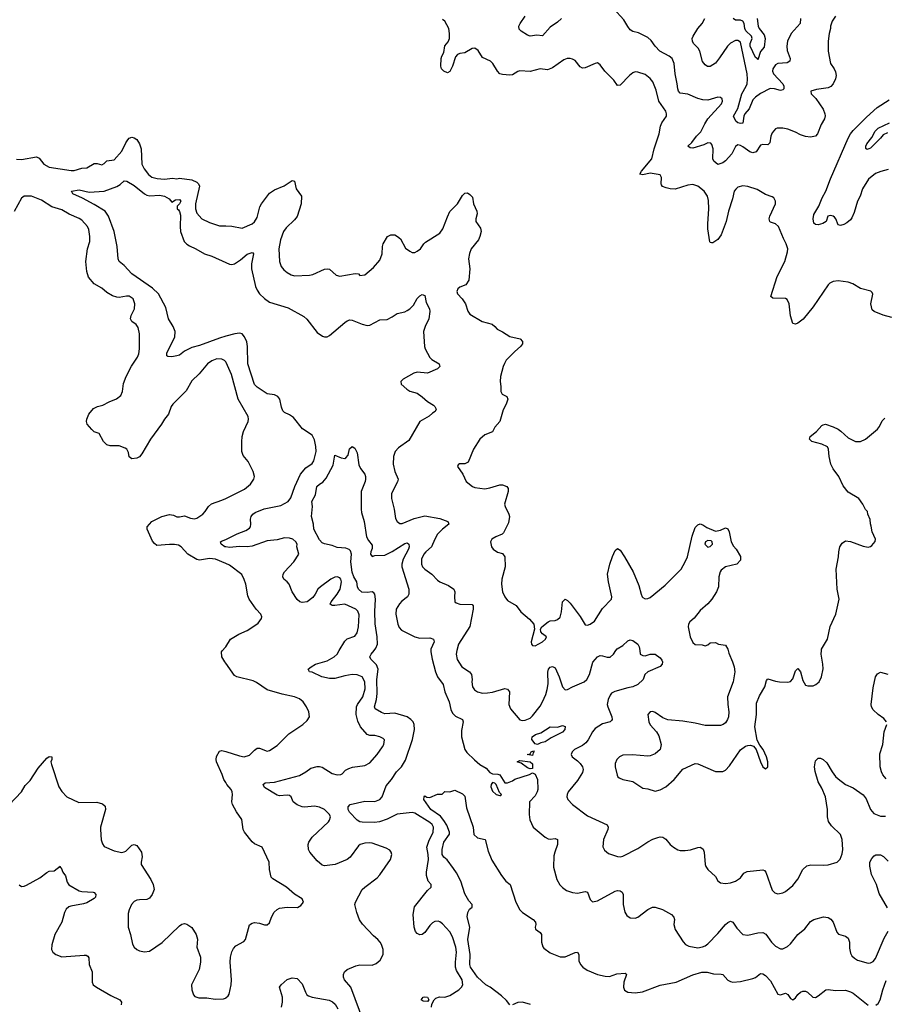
# Model space of a CAD drawing. Header units: inches. Extents: x 2134017 to 2292458, y 756222 to 916513.
# Tile 277 of 387: x 2208355 to 2215259, y 897173 to 905041. Entities that reach past the tile are written whole.
import ezdxf

# ---------------------------------------------------------------- set-up
doc = ezdxf.new("R2010")
doc.units = ezdxf.units.IN
doc.header["$MEASUREMENT"] = 0
for name, color, linetype in [('C2809', 7, 'Continuous'), ('C2819', 7, 'Continuous'), ('C2900', 7, 'Continuous'), ('C2910', 7, 'Continuous')]:
    doc.layers.add(name, color=color, linetype=linetype)

msp = doc.modelspace()

# ---------------------------------------------------------------- linework, layer by layer
at = {"layer": 'C2809', "color": 5}
for points, elevation in [([(2210000, 899899.2), (2209992.3, 899910), (2209969.5, 899950), (2209965.2, 899990), (2209974.6, 900000)], 380), ([(2210000, 898944.8), (2209983.6, 898970), (2209971.3, 899010), (2209926.6, 899110), (2209922.3, 899130), (2209926.1, 899153.9), (2209950, 899196), (2209970, 899202), (2210000, 899192.7)], 380), ([(2208270, 898766), (2208369.6, 898870), (2208398.8, 898921.2), (2208438.8, 898961.2), (2208501, 899059), (2208570, 899140.7), (2208590, 899154), (2208610.8, 899150.8), (2208610.8, 899130), (2208604, 899110), (2208607.7, 899090), (2208667.2, 898910), (2208690, 898873.4), (2208730, 898830.7), (2208826, 898786), (2208970, 898788.8), (2209014.6, 898774.6), (2209036.2, 898756.2), (2209040.4, 898730), (2209000.3, 898590), (2208998.7, 898570), (2209006.5, 898486.5), (2209015.3, 898455.3), (2209030, 898434), (2209110, 898399.3), (2209170, 898386.7), (2209189.6, 898390.4), (2209202, 898398), (2209250, 898444.7), (2209270, 898451.3), (2209290, 898442), (2209328.1, 898388.1), (2209332.7, 898352.7), (2209323.7, 898310), (2209324.2, 898290), (2209402.8, 898170), (2209421.3, 898130), (2209427.4, 898090), (2209412.4, 898050), (2209390, 898022), (2209370, 898009.6), (2209310, 898008), (2209290, 898004.7), (2209270, 897994.7), (2209247, 897970), (2209227.5, 897927.5), (2209220.9, 897899.1), (2209219.5, 897790), (2209240.5, 897730), (2209254.2, 897654.2), (2209267.7, 897630), (2209290, 897610.6), (2209310, 897600.5), (2209350, 897593.4), (2209390, 897599.1), (2209493.6, 897666.4), (2209630, 897799.1), (2209650, 897813.4), (2209670, 897818.8), (2209690, 897814.8), (2209730, 897786), (2209764.9, 897730), (2209773.8, 897693.8), (2209770.4, 897630), (2209798.9, 897550), (2209798.9, 897510), (2209788.9, 897450), (2209725.5, 897330), (2209728.3, 897288.3), (2209742.8, 897250), (2209754.4, 897234.4), (2209784, 897224), (2209850, 897224.4), (2209914.6, 897214.6), (2209982, 897218), (2209997.7, 897222.3), (2210000, 897224.2)], 380), ([(2208350, 898128.2), (2208370, 898114.9), (2208390, 898116.4), (2208410, 898124.4), (2208515.9, 898184.1), (2208570, 898226.4), (2208590, 898237.1), (2208630, 898240.7), (2208678, 898278), (2208674, 898270), (2208684.7, 898264.7), (2208699.5, 898230), (2208719.4, 898199.4), (2208733.4, 898150), (2208748.2, 898128.2), (2208830, 898079.1), (2208850, 898074.4), (2208942, 898070), (2208950, 898067.3), (2208963, 898050), (2208959.3, 898030), (2208950, 898018), (2208890, 897984), (2208864.9, 897975.1), (2208761.8, 897958.2), (2208747.1, 897952.9), (2208726, 897934), (2208712.5, 897907.5), (2208690.2, 897829.8), (2208634, 897730), (2208610, 897648), (2208607.3, 897610), (2208618.8, 897590), (2208642.8, 897570), (2208690, 897552.4), (2208870, 897567), (2208886.2, 897566.2), (2208898.7, 897558.7), (2208905.8, 897545.8), (2208910.4, 897490.4), (2208932, 897432), (2208932.7, 897350), (2208942.4, 897330), (2208968.2, 897310), (2209082.3, 897242.3), (2209153.4, 897210), (2209168.4, 897190), (2209163.8, 897170)], 360)]:
    msp.add_lwpolyline(points, dxfattribs=dict(at, elevation=elevation))
at = {"layer": 'C2819', "color": 5}
for points, elevation in [([(2211103.7, 897030), (2210998.4, 897310), (2210949.2, 897370), (2210939.3, 897390), (2210939.3, 897410), (2210947.2, 897432.8), (2210968.7, 897450), (2211040.2, 897479.8), (2211070, 897487.3), (2211170, 897484.9), (2211201.2, 897498.8), (2211234.5, 897525.5), (2211258, 897570), (2211256, 897610), (2211243.7, 897650), (2211232.3, 897670), (2211216, 897690), (2211179.4, 897719.4), (2211093.1, 897813.1), (2211068.5, 897848.5), (2211045.9, 897905.9), (2211031.5, 897970), (2211035.6, 897990), (2211089.8, 898090.2), (2211109.8, 898110.2), (2211210, 898184.4), (2211231.8, 898208.2), (2211317, 898330), (2211326.6, 898370), (2211320.9, 898390), (2211310, 898405.2), (2211281.6, 898421.6), (2211170, 898459.7), (2211150, 898463.1), (2211110, 898460.3), (2211074.9, 898450), (2211060.4, 898439.5), (2210994.9, 898350), (2210970, 898329.8), (2210874.8, 898290), (2210790, 898280.3), (2210770, 898286), (2210730, 898319.8), (2210672.8, 898390), (2210660.9, 898410), (2210657.3, 898450), (2210664.4, 898470), (2210689.9, 898510.1), (2210819.7, 898630), (2210830, 898644.4), (2210837.3, 898670), (2210828.3, 898690), (2210788.3, 898730), (2210750, 898749.8), (2210710, 898755.4), (2210630, 898748.9), (2210610, 898750.9), (2210570, 898766), (2210539.6, 898790), (2210522, 898830), (2210510, 898840.7), (2210490, 898844.2), (2210430, 898838), (2210410, 898843.5), (2210310, 898906.2), (2210298.9, 898930), (2210316.2, 898943.8), (2210390.5, 898949.5), (2210590, 899001.7), (2210639.6, 899030), (2210678.9, 899061.1), (2210730, 899074.6), (2210750, 899074.3), (2210770, 899067.8), (2210850, 899017.6), (2210890, 899008.2), (2210918, 899010), (2210930, 899016), (2210956.2, 899043.8), (2210983.3, 899056.7), (2211013.1, 899066.9), (2211110, 899082.4), (2211150, 899102.6), (2211209.7, 899170), (2211251.5, 899230), (2211262.4, 899250), (2211266.8, 899286.8), (2211258, 899298), (2211231, 899311), (2211190, 899321.1), (2211150, 899322.4), (2211130, 899329.6), (2211076.4, 899390), (2211055, 899435), (2211041.6, 899490), (2211043.8, 899550), (2211052.7, 899570), (2211094, 899630), (2211113.7, 899693.7), (2211110.6, 899750.6), (2211090, 899789.6), (2211050, 899806.2), (2211010, 899808.7), (2210950, 899798.7), (2210870, 899776.8), (2210830, 899776.8), (2210766.6, 899790), (2210690, 899826.3), (2210668.7, 899830), (2210659, 899850), (2210681.2, 899870), (2210718, 899890), (2210810, 899917.5), (2210866.6, 899950), (2210889.7, 899970), (2210906.8, 900000)], 360), ([(2211643.5, 897150), (2211646.2, 897173.8), (2211664.5, 897210), (2211677.4, 897222.6), (2211706.3, 897233.7), (2211750, 897231.1), (2211790, 897242.6), (2211861.7, 897290), (2211883.5, 897310), (2211892.4, 897330), (2211888.3, 897370), (2211844.2, 897444.2), (2211836.2, 897470), (2211834.2, 897510), (2211841.6, 897590), (2211838.7, 897630), (2211810, 897713.2), (2211790, 897752.7), (2211730, 897816), (2211710, 897832.7), (2211696.2, 897836.2), (2211670, 897834), (2211650, 897822.9), (2211630, 897803.7), (2211590, 897747), (2211570, 897732), (2211550, 897729.4), (2211530, 897739.3), (2211516.1, 897756.1), (2211503.9, 897790), (2211495.6, 897890), (2211507.4, 897952.6), (2211610, 898081.6), (2211641.2, 898110), (2211641.2, 898130), (2211617.3, 898157.2), (2211603, 898203), (2211602.6, 898230), (2211618.5, 898330), (2211616.7, 898370), (2211606.5, 898430), (2211622.2, 898477.8), (2211655.6, 898550), (2211659, 898590), (2211649.8, 898610), (2211630, 898627.1), (2211510, 898701.7), (2211490, 898705), (2211370, 898692.8), (2211290, 898653.6), (2211228.7, 898631.3), (2211187.3, 898627.3), (2211088.7, 898628.7), (2211070, 898631.5), (2211050, 898645.1), (2210987.3, 898707.3), (2210976.8, 898730), (2210979, 898750), (2210994.5, 898770), (2211110, 898797.3), (2211190, 898793.6), (2211230, 898809.1), (2211249.8, 898830), (2211280.6, 898919.4), (2211322.7, 898970), (2211363.5, 899030), (2211402.8, 899070), (2211436.5, 899123.6), (2211491.1, 899288.9), (2211507.8, 899370), (2211503.8, 899410), (2211495.6, 899430), (2211479.4, 899450), (2211450, 899469.1), (2211350, 899498.6), (2211270, 899495.1), (2211243.8, 899503.8), (2211194, 899534), (2211187.3, 899550), (2211203.4, 899610), (2211210, 899657.3), (2211206.6, 899770), (2211216.9, 899850), (2211204.8, 899884.8), (2211158.8, 899930), (2211151.9, 899950), (2211162, 899970), (2211184.8, 900000)], 340), ([(2211638.2, 900000), (2211638.2, 899990), (2211648.1, 899930), (2211674.7, 899830), (2211692.3, 899790), (2211735.2, 899730), (2211749.2, 899670), (2211783.5, 899590), (2211797.2, 899530), (2211810, 899498.4), (2211836, 899476), (2211891.7, 899450), (2211895.9, 899430), (2211881.6, 899361.6), (2211881.6, 899310), (2211910, 899208.5), (2211926.2, 899186.2), (2211987, 899127), (2212030.3, 899090), (2212079.3, 899059.3), (2212110, 899024.9), (2212130, 899014), (2212172.4, 899012.4), (2212190, 899006), (2212230, 898942), (2212250, 898942), (2212290, 898958), (2212310, 898971.3), (2212426, 899010), (2212450, 899022), (2212470, 899011.3), (2212490.2, 898970.2), (2212491.3, 898890), (2212486.7, 898870), (2212470, 898839.3), (2212426.8, 898790), (2212424, 898690), (2212427.9, 898647.9), (2212456.3, 898590), (2212550, 898507.7), (2212574.6, 898494.6), (2212590, 898492.7), (2212630, 898499.3), (2212650.4, 898490.4), (2212648.7, 898450), (2212627.4, 898390), (2212621.3, 898358.7), (2212616.5, 898270), (2212643.7, 898170), (2212669, 898129), (2212690, 898105.5), (2212722, 898082), (2212770, 898065.7), (2212810, 898061.7), (2212870, 898075.8), (2212890, 898070.5), (2212910.3, 898010.3), (2212930, 897993), (2212970, 897999.5), (2213110, 898076.1), (2213130, 898082), (2213150, 898080.3), (2213164.9, 898070), (2213172.9, 898050), (2213173.4, 897970), (2213187, 897910), (2213202.4, 897882.4), (2213230, 897864.2), (2213270, 897861.7), (2213290, 897868.8), (2213371.5, 897930), (2213409.3, 897950.7), (2213430, 897950.6), (2213487.1, 897930), (2213559.2, 897890), (2213579.7, 897870), (2213583.1, 897850), (2213578.4, 897810), (2213590.4, 897770), (2213652.1, 897672.1), (2213672.2, 897652.2), (2213697.6, 897637.6), (2213770, 897624.9), (2213808.8, 897631.2), (2213830, 897640.9), (2213850, 897655.3), (2213930, 897738.9), (2213990, 897811.3), (2214010, 897828.1), (2214030, 897836.9), (2214050, 897828.5), (2214080.5, 897780.5), (2214130, 897730.3), (2214170, 897725.8), (2214250, 897743.9), (2214290, 897747.4), (2214314.3, 897734.3), (2214357.4, 897670), (2214390, 897638.3), (2214430, 897617), (2214450, 897617), (2214485.2, 897634.8), (2214510, 897655.3), (2214570, 897730.6), (2214624.2, 897775.8), (2214670, 897834), (2214695.3, 897850), (2214772.5, 897872.5), (2214810, 897867.7), (2214833.4, 897853.4), (2214850.3, 897830.3), (2214880.7, 897750), (2214893.2, 897733.2), (2214950, 897717), (2214970, 897700.5), (2214981.1, 897670), (2214982.6, 897622.6), (2214990, 897582), (2215001.1, 897561.1), (2215020.9, 897540.9), (2215045.7, 897525.7), (2215130, 897500.7), (2215150, 897504), (2215170, 897514), (2215190, 897538.8), (2215259, 897701), (2215290, 897756.3)], 340), ([(2211846.7, 900000), (2211839, 899970), (2211848.5, 899928.5), (2211884.9, 899870), (2211947.3, 899830), (2211961.6, 899810), (2211968.7, 899770), (2211965.7, 899750), (2211970.4, 899710), (2211987.1, 899687.1), (2212010, 899670.4), (2212050, 899660.3), (2212090, 899661.1), (2212130, 899668.7), (2212230, 899697.3), (2212250, 899690.8), (2212264.9, 899670), (2212262, 899570), (2212274.9, 899534.9), (2212347.7, 899447.7), (2212370, 899440.4), (2212390, 899442.6), (2212430, 899460.3), (2212450, 899478.7), (2212510, 899554.9), (2212530, 899590.4), (2212556.4, 899650), (2212568.2, 899690), (2212574, 899734), (2212571.7, 899828.3), (2212577.4, 899850), (2212590, 899866.4), (2212610, 899872.7), (2212630, 899862.8), (2212662.2, 899790), (2212690, 899710.4), (2212710, 899687.4), (2212730, 899687.8), (2212769.1, 899710.9), (2212861.6, 899750), (2212885.1, 899770), (2212904.8, 899810), (2212932.8, 899907.2), (2212970, 899950.7), (2212990, 899960.7), (2213010, 899959.1), (2213046.4, 899946.4), (2213070, 899948.4), (2213096.2, 899970), (2213116.5, 900000)], 360), ([(2213305.9, 900000), (2213310.4, 899970), (2213330, 899960.2), (2213350, 899958.4), (2213390, 899971.5), (2213430, 899970.3), (2213470, 899942), (2213483.7, 899923.7), (2213488.1, 899910), (2213484.4, 899890), (2213470, 899872.6), (2213370.6, 899830), (2213347.7, 899810), (2213332.7, 899770), (2213292.2, 899730), (2213250.7, 899710), (2213210, 899703.2), (2213106.2, 899673.8), (2213081.6, 899658.4), (2213070, 899643.6), (2213055, 899610), (2213047.3, 899570), (2213051.3, 899550), (2213083.2, 899470), (2213084.9, 899450), (2213079.6, 899440.4), (2213068.9, 899431.1), (2213010, 899414.6), (2212950, 899377.8), (2212928.7, 899351.3), (2212894.5, 899285.5), (2212877.1, 899262.9), (2212850, 899241.8), (2212785.5, 899210), (2212766, 899190), (2212759.3, 899170), (2212765.5, 899150), (2212810, 899118.4), (2212830, 899097.1), (2212848.7, 899070), (2212854.6, 899050), (2212850, 899026.6), (2212810, 898960.9), (2212734.9, 898870), (2212726.4, 898850), (2212724.9, 898830), (2212732.2, 898810), (2212770.4, 898770), (2212890, 898678.3), (2213046.3, 898606.3), (2213054, 898590), (2213050.3, 898570.3), (2213016.5, 898490), (2213010.4, 898430.4), (2213023.9, 898403.9), (2213057.6, 898377.6), (2213130, 898354.4), (2213150, 898352.4), (2213170, 898357), (2213290, 898418), (2213370, 898472.8), (2213410, 898492), (2213450, 898506.7), (2213470, 898510.4), (2213490, 898508), (2213513.8, 898493.8), (2213550.4, 898450.4), (2213574.8, 898430), (2213610, 898408), (2213630, 898403), (2213670, 898402.4), (2213712.3, 898407.7), (2213770, 898426), (2213790, 898427.7), (2213801.6, 898421.6), (2213811.9, 898411.9), (2213821.6, 898390), (2213828.2, 898290), (2213834.6, 898274.6), (2213850.4, 898250.4), (2213910, 898194.8), (2213930, 898161), (2213950, 898144), (2213990, 898139.3), (2214030, 898144.4), (2214070, 898157.1), (2214110, 898183), (2214138.9, 898221.1), (2214164.5, 898235.5), (2214290, 898247.4), (2214302.5, 898242.5), (2214314.6, 898230), (2214364.5, 898084.5), (2214384.8, 898064.8), (2214410, 898056.4), (2214450, 898063.1), (2214470, 898073.7), (2214530, 898122.4), (2214570, 898174.4), (2214610, 898250.5), (2214640.8, 898279.2), (2214673.1, 898286.9), (2214770, 898283.8), (2214810, 898287.6), (2214883.7, 898310), (2214907.1, 898332.9), (2214923.1, 898376.9), (2214928.7, 898411.3), (2214924.2, 898490), (2214908.3, 898530), (2214838.7, 898598.7), (2214813, 898633), (2214805.5, 898670), (2214806.9, 898730), (2214789.9, 898830), (2214760, 898900), (2214730, 898951.6), (2214707.1, 899032.9), (2214702.5, 899070), (2214710, 899118), (2214730, 899140.7), (2214750, 899139.1), (2214770, 899130.5), (2214801.5, 899101.5), (2214843.2, 899030), (2214870, 898993.4), (2214890, 898974.6), (2214950, 898928.4), (2215010, 898903.1), (2215090, 898846), (2215115.6, 898815.6), (2215150.3, 898730), (2215177.1, 898697.1), (2215230, 898676.5), (2215270, 898675.3)], 360), ([(2214013.1, 900000), (2214018.9, 899978.9), (2214048.4, 899910), (2214060.4, 899870), (2214066, 899830), (2214052.7, 899750), (2214006.7, 899630), (2214008.5, 899570), (2214018.4, 899510), (2214016.4, 899470), (2214008.2, 899450), (2213990, 899422), (2213971.4, 899408.6), (2213950, 899402), (2213830, 899402), (2213750, 899420.5), (2213650, 899436.3), (2213530, 899445.6), (2213490, 899462), (2213430, 899503.7), (2213410, 899512), (2213390.7, 899509.3), (2213370.7, 899489.3), (2213377.6, 899430), (2213390, 899406), (2213440.5, 899350), (2213458.3, 899318.3), (2213477, 899250), (2213470.3, 899209.7), (2213430, 899174), (2213390, 899157.6), (2213370, 899155.6), (2213247.5, 899167.5), (2213170, 899163.6), (2213144, 899150), (2213123, 899130), (2213110, 899098), (2213110.4, 899070), (2213124.7, 899004.7), (2213130.5, 898990.5), (2213142, 898982), (2213170.4, 898970.4), (2213250, 898953), (2213330, 898900.5), (2213370, 898895.5), (2213430, 898877), (2213470, 898885.7), (2213513.6, 898910), (2213580.5, 898970), (2213650, 899053.4), (2213750, 899096.3), (2213770, 899095.5), (2213910, 899033), (2213970, 899033), (2213990, 899043), (2214022.5, 899077.5), (2214110, 899206.8), (2214150, 899234.8), (2214170, 899241), (2214190, 899244.7), (2214214.8, 899234.8), (2214236, 899210), (2214270, 899112), (2214290, 899072), (2214310, 899054), (2214328, 899072), (2214329, 899110), (2214319.5, 899150), (2214291.8, 899210), (2214264.1, 899244.1), (2214244.5, 899284.5), (2214226, 899390), (2214238, 899490), (2214240, 899580), (2214261.5, 899638.5), (2214305.3, 899710), (2214319.1, 899760.9), (2214330, 899773), (2214390, 899754.7), (2214422, 899750), (2214490, 899747.9), (2214510, 899753.1), (2214530, 899774.4), (2214550, 899838.4), (2214570, 899857.6), (2214590, 899830.4), (2214610, 899759.5), (2214630, 899723.7), (2214650, 899717.4), (2214690, 899718.7), (2214712.1, 899727.9), (2214738.4, 899750), (2214758.7, 899790), (2214770, 899854), (2214769.7, 899890), (2214755.4, 899970), (2214757.4, 900000)], 380), ([(2210000, 899192.7), (2210110, 899158.5), (2210148.2, 899151.8), (2210190, 899163.8), (2210230, 899204.9), (2210250, 899219.1), (2210270, 899220.5), (2210330, 899197.1), (2210350, 899200.5), (2210410, 899240.5), (2210504.9, 899335.1), (2210616, 899410), (2210650, 899440.7), (2210669.3, 899470), (2210662.7, 899510), (2210645.1, 899550), (2210618.4, 899590), (2210590, 899613.6), (2210550, 899629.6), (2210450, 899651.5), (2210330, 899685.6), (2210245.7, 899745.7), (2210218.8, 899758.8), (2210088.7, 899790), (2210070, 899801.2), (2210000, 899899.2)], 380), ([(2215276.9, 899430), (2215255.8, 899455.8), (2215209.6, 899490), (2215170, 899527.3), (2215156.9, 899550), (2215154.7, 899570), (2215170, 899702), (2215189.8, 899790.2), (2215205.8, 899814.2), (2215230, 899826), (2215288.4, 899811.6)], 360), ([(2215273.7, 898973.7), (2215247, 899007), (2215237.2, 899030), (2215227.6, 899070), (2215224.9, 899175.1), (2215246.4, 899250), (2215258, 899350), (2215278.9, 899410)], 360), ([(2210000, 897224.2), (2210019.7, 897240.3), (2210026.3, 897253.7), (2210042.7, 897330), (2210045.8, 897370), (2210035.3, 897510), (2210038.5, 897550), (2210048.6, 897591.4), (2210062.1, 897617.9), (2210080.8, 897639.2), (2210143.7, 897676.3), (2210157.4, 897690), (2210191.1, 897808.9), (2210210, 897822.4), (2210230, 897825.7), (2210270, 897821.1), (2210310, 897808.2), (2210332.1, 897807.9), (2210350, 897824.7), (2210365.1, 897870), (2210387.3, 897910), (2210410, 897930.5), (2210430, 897941.6), (2210490, 897950.5), (2210572.1, 897947.9), (2210598.6, 897961.4), (2210622, 897990), (2210610, 898015.3), (2210550, 898053.2), (2210484, 898110), (2210375.6, 898175.6), (2210363.7, 898190), (2210349.7, 898249.7), (2210347, 898310), (2210290, 898428.7), (2210230, 898456.2), (2210211, 898471), (2210150, 898548), (2210139.3, 898570), (2210129.7, 898650), (2210085.1, 898710), (2210052.7, 898770), (2210048.7, 898790), (2210055.1, 898850), (2210051.7, 898871.7), (2210043.7, 898890), (2210010, 898929.4), (2210000, 898944.8)], 380), ([(2212270, 897169.6), (2212242.7, 897202.7), (2212201.5, 897241.5), (2212110.8, 897310.8), (2212077, 897330), (2212010, 897389.7), (2211954.2, 897470), (2211948.2, 897490), (2211953.2, 897570), (2211932.9, 897690), (2211948.7, 897790), (2211928.3, 897871.7), (2211933.3, 897906.7), (2211946.6, 897933.4), (2211969, 897950), (2211968.7, 897970), (2211940.5, 898000.5), (2211910, 898057.2), (2211877, 898157), (2211842.8, 898222.8), (2211819.4, 898259.4), (2211767.1, 898327.1), (2211741.2, 898350), (2211729.7, 898369.7), (2211729.7, 898409.7), (2211741.6, 898470), (2211786.3, 898533.7), (2211787, 898550), (2211765.1, 898605.1), (2211742.9, 898642.9), (2211715.9, 898675.9), (2211638.7, 898730), (2211582.9, 898810), (2211584, 898830), (2211590, 898838), (2211607.1, 898827.1), (2211630, 898826), (2211690, 898851.3), (2211727.3, 898852.7), (2211750, 898874), (2211790, 898872), (2211830, 898884.7), (2211890, 898854), (2211910, 898836), (2211922.6, 898742.6), (2211974.8, 898590), (2211982, 898530), (2212010, 898504.7), (2212070.7, 898490), (2212095.6, 898395.6), (2212124.4, 898324.4), (2212202.5, 898202.5), (2212238, 898158), (2212270.4, 898130.4), (2212317.6, 897990), (2212349, 897929), (2212370, 897905.5), (2212454.8, 897850), (2212474, 897830), (2212476.3, 897810), (2212470.7, 897790), (2212474, 897774), (2212510, 897746.8), (2212520.5, 897730), (2212522.4, 897670), (2212533.1, 897633.1), (2212541.3, 897621.3), (2212590, 897585.7), (2212670, 897552.4), (2212710, 897552.7), (2212790, 897586), (2212810.4, 897590.4), (2212819.3, 897570), (2212819.9, 897519.9), (2212834.4, 897490), (2212852.4, 897470), (2212885.3, 897445.3), (2212970, 897410.3), (2213030, 897397), (2213063.9, 897396.1), (2213123, 897417), (2213190, 897421), (2213197.3, 897417.3), (2213201, 897410), (2213179.5, 897350), (2213175.3, 897310), (2213185.9, 897285.9), (2213210.3, 897270.3), (2213270, 897263.6), (2213327.7, 897272.3), (2213470, 897326.5), (2213597.2, 897350), (2213730.7, 897409.3), (2213802, 897430), (2213844.7, 897430), (2213895.8, 897415.8), (2213955.3, 897415.3), (2213970, 897410.5), (2214010, 897365.5), (2214030, 897354.4), (2214050.4, 897350.4), (2214110, 897355.3), (2214210, 897380.3), (2214231.8, 897388.2), (2214270, 897418.4), (2214290, 897417.6), (2214310, 897403.7), (2214350, 897360.4), (2214410, 897253.4), (2214430, 897248), (2214470, 897263), (2214490, 897250.7), (2214510, 897218.8), (2214528.5, 897208.5), (2214550, 897225.5), (2214568.5, 897251.5), (2214590, 897270.6), (2214610, 897279.3), (2214630, 897278), (2214647.3, 897270), (2214687.7, 897230), (2214708.8, 897228.8), (2214730, 897239.5), (2214791.2, 897288.8), (2214810, 897292.2), (2214870, 897282.5), (2214950, 897285.1), (2214990, 897273.6), (2215010, 897262.2), (2215130, 897165.6)], 320), ([(2215283.9, 897943.9), (2215217.3, 898057.3), (2215196.3, 898130), (2215157.5, 898210), (2215144.2, 898275.8), (2215144.7, 898310), (2215160.6, 898339.4), (2215179.1, 898360.9), (2215191.5, 898368.5), (2215230, 898368.5), (2215253.5, 898353.5), (2215290, 898317.1)], 340), ([(2210444.2, 897150), (2210453.3, 897190), (2210454, 897230), (2210429.2, 897310), (2210444, 897330), (2210490, 897370.4), (2210530, 897384), (2210570, 897378.8), (2210610, 897336), (2210635.8, 897270), (2210648.2, 897250), (2210660.2, 897240.2), (2210689, 897229), (2210826.5, 897206.5), (2210853.6, 897193.6), (2210874.9, 897174.9), (2210895.9, 897135.9)], 360), ([(2215192.5, 897167.5), (2215210, 897180.8), (2215226, 897210), (2215247.8, 897290), (2215275.4, 897364.6)], 320), ([(2212432.7, 897172.7), (2212371.1, 897188.9), (2212331.9, 897188.1), (2212290, 897168.3)], 320)]:
    msp.add_lwpolyline(points, dxfattribs=dict(at, elevation=elevation))
at = {"layer": 'C2819', "color": 5, "elevation": 340}
for points in [[(2212490, 899248), (2212470, 899255.3), (2212445.1, 899290), (2212446.3, 899310), (2212472.7, 899330), (2212516.5, 899343.5), (2212590, 899390.4), (2212650, 899388), (2212690, 899400.7), (2212710, 899392), (2212707.3, 899370), (2212690, 899346.9), (2212598.2, 899301.8), (2212550.5, 899270), (2212517.1, 899262.9)], [(2212450, 899162), (2212406, 899170), (2212430, 899174), (2212438, 899190), (2212458, 899198), (2212462, 899190), (2212456, 899184)], [(2212430, 899055.3), (2212410, 899062), (2212359, 899099), (2212328.7, 899110), (2212350, 899122), (2212430, 899111.3), (2212450, 899096), (2212450, 899058)], [(2212130, 898946), (2212120.4, 898930), (2212117.6, 898910), (2212130, 898876.3), (2212160.7, 898850), (2212190, 898842.8), (2212197.2, 898842.8), (2212202, 898850), (2212186, 898866), (2212159.3, 898930), (2212150, 898941.2)], [(2211610, 897196.2), (2211577.5, 897197.5), (2211559.7, 897210), (2211577.2, 897230), (2211590, 897234), (2211610, 897230.3), (2211622.4, 897210)]]:
    msp.add_lwpolyline(points, close=True, dxfattribs=at)
at = {"layer": 'C2900', "color": 5}
for points, elevation in [([(2208330, 903927.8), (2208370, 903923.6), (2208490, 903944.6), (2208510, 903934.4), (2208546.2, 903886.2), (2208590, 903861.8), (2208764.9, 903835.1), (2208790, 903835.3), (2208850, 903854.4), (2208890, 903858.4), (2208950, 903892.8), (2208972.3, 903892.3), (2209010, 903880.4), (2209030, 903893), (2209050, 903913.8), (2209110, 903920.3), (2209171.2, 903990), (2209201.7, 904058.3), (2209217.4, 904082.6), (2209230, 904095.3), (2209250, 904101.7), (2209270, 904097.4), (2209290, 904083.1), (2209312.2, 904050), (2209324.5, 904010), (2209330, 903887.7), (2209348, 903850), (2209383.6, 903803.6), (2209410, 903784), (2209451.1, 903771.1), (2209510, 903766), (2209574.4, 903774.4), (2209610, 903770.8), (2209630, 903774.8), (2209730, 903760.7), (2209770, 903741.7), (2209783.7, 903730), (2209790.3, 903710), (2209759, 903570), (2209759.7, 903530), (2209770, 903494.8), (2209810.3, 903450.3), (2209870, 903421.6), (2209950, 903394.4), (2210000, 903393.3)], 380), ([(2210000, 902511.7), (2209950, 902497.6), (2209790, 902437.1), (2209730, 902422.6), (2209670, 902392.4), (2209630, 902361.3), (2209610, 902354.3), (2209570, 902347.1), (2209537.2, 902350), (2209530, 902356), (2209530, 902378.4), (2209594.4, 902505.6), (2209596.3, 902550), (2209581.4, 902590), (2209543.7, 902650), (2209521.8, 902741.8), (2209462.8, 902850), (2209416, 902896.1), (2209249.7, 903010), (2209190, 903076.9), (2209149.6, 903110), (2209142, 903130), (2209133.7, 903230), (2209109.8, 903349.8), (2209063.8, 903470), (2209038, 903510), (2208950, 903564.1), (2208855, 903615), (2208778, 903650), (2208769.2, 903670), (2208830, 903682), (2208910, 903662), (2209029.3, 903670.7), (2209130, 903708.2), (2209156, 903723.9), (2209190, 903753.4), (2209210, 903751.3), (2209270, 903717.7), (2209350, 903650.9), (2209370, 903639.5), (2209394.9, 903634.9), (2209470, 903638.4), (2209511.6, 903631.6), (2209548.5, 903610), (2209570, 903582.8), (2209598, 903602), (2209630, 903604.7), (2209641, 903590), (2209631, 903570), (2209611.3, 903550), (2209611, 903530), (2209622, 903522), (2209630, 903508), (2209639.5, 903479.5), (2209635.5, 903390), (2209639.8, 903350), (2209669, 903270), (2209688.1, 903248.1), (2209710, 903233.8), (2209762.3, 903210), (2209830, 903170.1), (2209890, 903152.8), (2210000, 903101.8)], 360), ([(2210000, 902306.2), (2209990, 902316.9), (2209970, 902327.4), (2209930, 902330.8), (2209890, 902316.1), (2209854.3, 902290), (2209788.5, 902211.5), (2209730, 902154.7), (2209684.7, 902075.3), (2209578.4, 901970), (2209564.4, 901950), (2209541.6, 901890), (2209510.5, 901850), (2209488, 901810), (2209398.4, 901690), (2209330, 901573.2), (2209310, 901549.2), (2209290, 901537.2), (2209250, 901533.2), (2209230, 901548.7), (2209222.7, 901582.7), (2209209.2, 901609.2), (2209196.5, 901616.5), (2209150, 901637.2), (2209076.5, 901636.5), (2209050, 901644), (2209022.7, 901670), (2208990, 901735.3), (2208950, 901749.2), (2208930, 901766), (2208894, 901810), (2208887.6, 901830), (2208889.6, 901850), (2208907.3, 901890), (2208944.5, 901935.5), (2208975.3, 901950), (2209018, 901962), (2209070, 901988.9), (2209128.8, 902011.2), (2209162.9, 902037.1), (2209175.6, 902070), (2209184.7, 902135.3), (2209203.9, 902190), (2209246.1, 902273.9), (2209294.3, 902345.7), (2209305.4, 902370), (2209312.6, 902410), (2209312, 902490), (2209310.9, 902530.9), (2209301, 902581), (2209285.6, 902605.6), (2209249.2, 902630), (2209239.3, 902650), (2209243.7, 902676.3), (2209272, 902730), (2209274.5, 902770), (2209260.9, 902810), (2209230, 902831.1), (2209207.5, 902832.5), (2209150, 902820.5), (2209130, 902823), (2209095.8, 902835.8), (2209050, 902860.5), (2209010, 902896.9), (2208950, 902931.3), (2208903.4, 902983.4), (2208889.8, 903030), (2208884, 903110), (2208895.1, 903210), (2208914.8, 903270), (2208915.6, 903310), (2208905.9, 903365.9), (2208896, 903390), (2208850, 903439.7), (2208830, 903453.7), (2208750, 903487.1), (2208690, 903522.2), (2208610, 903545.7), (2208530, 903600.3), (2208450, 903630.6), (2208391, 903630), (2208370, 903616.4), (2208310, 903509.4)], 380), ([(2210000, 900696.1), (2209919.3, 900730), (2209870, 900736.4), (2209790, 900721.3), (2209770, 900728.3), (2209696.9, 900770), (2209645.4, 900830), (2209622.8, 900842.8), (2209591.2, 900848.8), (2209551.2, 900848.8), (2209450, 900839.5), (2209430, 900855.1), (2209415.1, 900875.1), (2209372.7, 900970), (2209373.2, 900990), (2209410, 901030.4), (2209490, 901072.4), (2209550, 901086), (2209582.4, 901082.4), (2209610, 901067.7), (2209630, 901067.3), (2209670, 901076.3), (2209717.5, 901057.5), (2209750, 901053.4), (2209770, 901057.3), (2209816, 901090), (2209835.1, 901110), (2209862, 901150), (2209887.3, 901172.7), (2209970, 901201.3), (2210000, 901216.1)], 380), ([(2210000, 900828.8), (2209994, 900830), (2209963.5, 900850), (2209958.4, 900870), (2209965.2, 900874.8), (2210000, 900888.6)], 360), ([(2209974.6, 900000), (2209996.6, 900023.4), (2210000, 900028.8)], 380)]:
    msp.add_lwpolyline(points, dxfattribs=dict(at, elevation=elevation))
at = {"layer": 'C2910', "color": 5}
for points, elevation in [([(2214868.4, 905070), (2214843, 905030), (2214830.7, 904990), (2214830.7, 904970), (2214819.1, 904930), (2214812.2, 904870), (2214810.3, 904790), (2214828.4, 904690), (2214859.3, 904650), (2214870, 904624.7), (2214874.6, 904594.6), (2214870.3, 904570), (2214850, 904527.8), (2214831.7, 904508.3), (2214810, 904496.4), (2214717.1, 904482.9), (2214672, 904470), (2214676, 904450), (2214712.3, 904412.3), (2214770, 904326), (2214784.9, 904290), (2214787.1, 904272.9), (2214782.8, 904250), (2214755.5, 904204.5), (2214726, 904130), (2214710.3, 904109.7), (2214670, 904103), (2214630, 904108.2), (2214590, 904120.4), (2214550, 904142.6), (2214490, 904166.9), (2214450, 904175.1), (2214405.1, 904174.9), (2214390, 904169.3), (2214363.8, 904136.2), (2214352.2, 904110), (2214344, 904056), (2214330, 904041.2), (2214290, 904043.6), (2214270, 904038.7), (2214235.1, 903984.9), (2214210, 903976.8), (2214185.4, 903985.4), (2214130, 904026.2), (2214110, 904036.9), (2214090, 904040.5), (2214070, 904027), (2214040.8, 903970), (2213990, 903912.8), (2213970, 903898.7), (2213930, 903885.1), (2213898, 903910), (2213890, 903928.7), (2213892.3, 904010), (2213882.7, 904042.7), (2213874.5, 904054.5), (2213850, 904057), (2213818.2, 904041.8), (2213730, 904013.6), (2213710, 904016.2), (2213689.6, 904030), (2213721.1, 904058.9), (2213758.4, 904110), (2213795.4, 904144.6), (2213825.3, 904210), (2213850, 904250.3), (2213959.7, 904370), (2213967.6, 904390), (2213963.7, 904410), (2213950, 904420.7), (2213930, 904422), (2213850, 904399.3), (2213810, 904400.7), (2213770, 904411.8), (2213690, 904447.2), (2213630, 904454.3), (2213616.4, 904470), (2213610, 904489.2), (2213606.5, 904530), (2213588.9, 904610), (2213581.2, 904690), (2213564.8, 904730), (2213540.5, 904750), (2213468, 904790), (2213429.7, 904830), (2213396.3, 904876.3), (2213370, 904899.5), (2213296.9, 904936.9), (2213250, 904947.3), (2213230, 904960.7), (2213210, 904986.6), (2213180.1, 905040.1), (2213098, 905130)], 360), ([(2215320.6, 902660.6), (2215250, 902679), (2215178, 902710), (2215163, 902723), (2215153.1, 902770), (2215167.8, 902847.8), (2215161.3, 902861.3), (2215150.9, 902870.9), (2215070, 902894.3), (2215007, 902930), (2214970, 902943.9), (2214890, 902955.6), (2214851.4, 902948.6), (2214824, 902936), (2214810, 902922.7), (2214690, 902747.3), (2214611.9, 902648.1), (2214570, 902617.2), (2214550, 902609.2), (2214530, 902614), (2214510, 902674), (2214498.4, 902770), (2214484.7, 902804.7), (2214470, 902814.5), (2214370, 902815.6), (2214352, 902830), (2214404.4, 902990), (2214464.5, 903110), (2214486.5, 903186.5), (2214488.4, 903210), (2214476.9, 903250), (2214453.7, 903293.7), (2214414.7, 903390), (2214390.7, 903410.7), (2214350, 903424.2), (2214344.2, 903430), (2214340.4, 903450), (2214343.9, 903470), (2214389.6, 903570), (2214389.5, 903590), (2214376.9, 903616.9), (2214365.1, 903625.1), (2214310, 903643.6), (2214244.1, 903684.1), (2214170, 903709.7), (2214130, 903714.7), (2214090, 903702.4), (2214072.5, 903687.5), (2214061.1, 903670), (2214047.5, 903610), (2214015, 903510), (2213997.3, 903430), (2213956.7, 903323.3), (2213930, 903283.8), (2213890, 903258), (2213878.6, 903258.6), (2213870, 903261.2), (2213867.3, 903267.3), (2213851.1, 903371.1), (2213849.9, 903410), (2213858.6, 903530), (2213855.8, 903595.9), (2213848.7, 903630), (2213822, 903670), (2213770, 903711.8), (2213730, 903724.5), (2213690, 903718.2), (2213590, 903688.2), (2213550, 903689.8), (2213518, 903698), (2213488.6, 903708.6), (2213481, 903721), (2213477, 903730), (2213479.3, 903779.3), (2213470, 903801.2), (2213390, 903816.2), (2213330, 903800.8), (2213307.5, 903807.5), (2213319.4, 903830), (2213401.7, 903930), (2213420.2, 904010), (2213462.3, 904130), (2213472.2, 904190), (2213483.9, 904216.1), (2213519.1, 904270), (2213521.3, 904290), (2213514.3, 904310), (2213458.2, 904390), (2213438.3, 904478.3), (2213410, 904543.6), (2213390, 904571.1), (2213350, 904602.2), (2213290, 904623.1), (2213270, 904624), (2213250, 904617.4), (2213223.4, 904596.6), (2213150, 904518.4), (2213130, 904516.2), (2213098.6, 904558.6), (2213028.8, 904628.8), (2212990, 904680.9), (2212970, 904696), (2212950, 904692.3), (2212870, 904656.3), (2212850, 904653.3), (2212830, 904663.6), (2212790, 904714.7), (2212770, 904727.2), (2212750, 904731.8), (2212726, 904730), (2212699.1, 904720.9), (2212610, 904656), (2212570, 904640.5), (2212510, 904648.7), (2212430, 904626.8), (2212350, 904632.6), (2212333.1, 904626.9), (2212290, 904599.7), (2212270, 904597.2), (2212210, 904603.1), (2212190, 904609.7), (2212169.8, 904629.8), (2212133.3, 904690), (2212114.5, 904710), (2212050, 904739.5), (2212015.7, 904795.7), (2211990, 904813.7), (2211968.5, 904811.5), (2211910, 904776.4), (2211868.5, 904771.5), (2211850, 904762.7), (2211836.1, 904743.9), (2211810.4, 904669.6), (2211790, 904628), (2211770, 904618), (2211742, 904630), (2211724, 904650), (2211717.2, 904670), (2211721.2, 904730), (2211726, 904750), (2211742, 904778), (2211750, 904832), (2211775.1, 904864.9), (2211786, 904890), (2211787.9, 904932.1), (2211781.5, 904970), (2211750.6, 905030.6), (2211730, 905042.7)], 380), ([(2212682.6, 905050), (2212650, 905020.5), (2212590, 904980.4), (2212530, 904911.1), (2212483.6, 904916.4), (2212430, 904909.6), (2212410, 904917.6), (2212359.3, 904950), (2212344.4, 904964.4), (2212340.5, 904990), (2212351.1, 905010), (2212390.8, 905070)], 360), ([(2214590.3, 905049.7), (2214586.4, 905010), (2214516, 904930), (2214487.4, 904870), (2214481.7, 904830), (2214483.8, 904796.2), (2214507.7, 904730), (2214505.3, 904710), (2214483.5, 904696.5), (2214408.3, 904691.8), (2214390, 904679.7), (2214369.2, 904650), (2214367.2, 904630), (2214374.9, 904610), (2214448.2, 904530), (2214457.7, 904510), (2214457.7, 904490), (2214450, 904481), (2214430, 904476.5), (2214382.7, 904490), (2214349.1, 904490.9), (2214270, 904450.6), (2214230, 904421.8), (2214210, 904401.2), (2214178.9, 904330), (2214145.3, 904290), (2214137.6, 904270), (2214130, 904215.6), (2214110, 904212.3), (2214090, 904218.3), (2214072.7, 904230), (2214054.6, 904270), (2214089.5, 904330.5), (2214120.7, 904450), (2214156.9, 904510), (2214163.6, 904530), (2214166.9, 904566.8), (2214163.2, 904610), (2214110, 904862.4), (2214090, 904875.3), (2214070, 904874.2), (2214030, 904853.3), (2214006, 904830), (2213944.4, 904735.6), (2213910, 904694.3), (2213870, 904667.6), (2213847.9, 904667.9), (2213830, 904680.9), (2213808.4, 904708.4), (2213786.6, 904790), (2213772.7, 904812.7), (2213735.1, 904850), (2213726.6, 904870), (2213726, 904890), (2213732.3, 904910), (2213769.8, 904970.2), (2213804.2, 905010), (2213826.3, 905050)], 340), ([(2214243.5, 905050), (2214253.2, 904990), (2214260.5, 904970), (2214300.8, 904920.8), (2214307.9, 904890), (2214298.9, 904821.1), (2214271.5, 904788.5), (2214250, 904719.3), (2214244.7, 904730), (2214230, 904740.4), (2214187.9, 904830), (2214189, 904850), (2214204.5, 904890), (2214197.9, 904910), (2214152.3, 904952.3), (2214144.9, 904970), (2214139.7, 905010), (2214130, 905029), (2214110, 905037.5), (2214070, 905038.6), (2214051.3, 905051.3)], 320), ([(2215290, 903843.1), (2215230.9, 903829.1), (2215190, 903813.5), (2215132.7, 903767.3), (2215084.6, 903690), (2215067.9, 903632.1), (2215046.4, 903590), (2215019.8, 903500.2), (2215001.4, 903458.6), (2214990, 903442), (2214960.7, 903419.3), (2214935.2, 903404.8), (2214910, 903397.2), (2214890, 903402), (2214872.7, 903450), (2214862.9, 903462.9), (2214851.5, 903471.5), (2214830, 903475.8), (2214809.4, 903470.6), (2214794.4, 903430), (2214767.2, 903412.8), (2214730, 903400.8), (2214710, 903403.5), (2214696.6, 903416.6), (2214690.5, 903450), (2214696.3, 903483.7), (2214735.5, 903550), (2214762.5, 903617.5), (2214791.8, 903670), (2214828.6, 903770), (2214970, 904095.5), (2214988.6, 904130), (2215010, 904157), (2215116.6, 904263.4), (2215201.1, 904338.9), (2215297.9, 904402.1)], 360), ([(2215284, 904136), (2215250, 904120.2), (2215230, 904094), (2215150, 904015.5), (2215123.3, 904003.3), (2215112.1, 904012.1), (2215111.4, 904030), (2215119.9, 904050), (2215158.9, 904101.1), (2215187.2, 904150), (2215210, 904173.5), (2215302.1, 904217.9)], 340), ([(2210000, 903393.3), (2210050, 903392.2), (2210130, 903374.4), (2210212.3, 903410), (2210230, 903425.5), (2210250, 903460.7), (2210273.2, 903546.8), (2210284.4, 903570), (2210350, 903656.4), (2210390, 903683), (2210466.9, 903713.1), (2210530, 903755.5), (2210550, 903750.7), (2210561.3, 903690), (2210604.4, 903630), (2210601.7, 903570), (2210570.2, 903469.8), (2210550, 903442.9), (2210482, 903378), (2210461.3, 903350), (2210436.5, 903283.5), (2210424.9, 903210), (2210428.5, 903110), (2210443.1, 903070), (2210463.7, 903043.7), (2210490, 903020.4), (2210522.4, 903002.4), (2210550, 902994.6), (2210670, 902999.5), (2210694.3, 903005.7), (2210790, 903047.3), (2210810, 903050.8), (2210830, 903046.8), (2210881.1, 903001.1), (2210910, 902990.7), (2211034, 903014), (2211061, 903010), (2211070, 902998), (2211110, 903003), (2211180.1, 903059.9), (2211230, 903120.7), (2211249.6, 903170), (2211251.6, 903230), (2211258.4, 903250), (2211292.1, 903307.9), (2211317.5, 903322.5), (2211350, 903321.6), (2211373, 903310), (2211394.4, 903290), (2211436.9, 903216.9), (2211470, 903190.4), (2211490, 903181.3), (2211510, 903182), (2211530, 903190.3), (2211555.8, 903210), (2211582, 903250), (2211596.4, 903263.6), (2211710, 903335.8), (2211733.7, 903370), (2211770, 903466.8), (2211790, 903507.3), (2211849.7, 903570.3), (2211890, 903636), (2211910, 903656), (2211930, 903658), (2211950, 903644.7), (2211970, 903622), (2211978, 903570), (2212004.9, 903510), (2212007.7, 903490), (2211998, 903450), (2211998, 903430), (2212034.2, 903374.2), (2212040.5, 903350), (2212030.4, 903310), (2212017.7, 903282.3), (2211959.1, 903210), (2211946.1, 903173.9), (2211938.7, 903130), (2211948.7, 903050), (2211940.4, 902959.6), (2211916.4, 902923.6), (2211870, 902902.7), (2211854.8, 902890), (2211844.9, 902870), (2211850.7, 902850), (2211887.7, 902810), (2211915.5, 902770), (2211932.7, 902712.7), (2211948.5, 902688.5), (2212048.9, 902628.9), (2212127.5, 902607.5), (2212150, 902590.8), (2212168.2, 902568.2), (2212210, 902547.7), (2212267.7, 902510), (2212351.1, 902491.1), (2212370.3, 902470), (2212368.7, 902450), (2212353.7, 902430), (2212308.2, 902390), (2212240.7, 902319.3), (2212225.1, 902294.9), (2212216.3, 902270), (2212194.9, 902190), (2212190.5, 902150.5), (2212198, 902110), (2212198, 902070), (2212208.7, 902048.7), (2212246, 902030), (2212253.4, 902010), (2212240.5, 901970), (2212216.7, 901923.3), (2212188.8, 901831.2), (2212150, 901785.2), (2212130, 901746.6), (2212070, 901722.9), (2212030, 901689.3), (2211978.4, 901610), (2211934.9, 901505.1), (2211910, 901492), (2211867.5, 901492.5), (2211856, 901484), (2211851, 901470), (2211894, 901410), (2211918.8, 901350), (2211971.3, 901310), (2211990, 901303), (2212070, 901293.1), (2212110, 901299.6), (2212190, 901323.7), (2212210, 901324.4), (2212246, 901310), (2212254.6, 901294.6), (2212255.5, 901270), (2212227.2, 901170), (2212230.3, 901150), (2212260.3, 901090), (2212264.9, 901070), (2212258.9, 901021.1), (2212218.9, 900941.1), (2212208.7, 900931.3), (2212156, 900910), (2212126, 900890), (2212114.8, 900870), (2212122.8, 900830), (2212136, 900810), (2212170, 900787.3), (2212210, 900776), (2212227.7, 900747.7), (2212231.6, 900670), (2212205, 900570), (2212202, 900530), (2212209.3, 900470), (2212228.1, 900428.1), (2212250, 900400.5), (2212318.8, 900358.8), (2212357.3, 900310), (2212426, 900250), (2212461, 900210), (2212466.8, 900170), (2212439.1, 900070), (2212442.8, 900050), (2212450, 900041), (2212470, 900037.3), (2212529.2, 900070), (2212554, 900090), (2212562, 900110), (2212530, 900134), (2212517.2, 900150), (2212514, 900170), (2212524, 900190), (2212574, 900230), (2212590, 900237.1), (2212630, 900240.5), (2212650, 900247.7), (2212670, 900267.3), (2212682.4, 900310), (2212689.7, 900390), (2212710, 900410.5), (2212730, 900400.7), (2212750, 900378.8), (2212831.4, 900271.4), (2212870, 900204.9), (2212890, 900202.4), (2212910, 900210.4), (2212944, 900236), (2213010, 900335.3), (2213079.6, 900410), (2213084.7, 900430), (2213056.1, 900550), (2213049.8, 900610.2), (2213068.7, 900690), (2213090, 900750.8), (2213110, 900798.8), (2213130, 900814.8), (2213150, 900802.8), (2213185.5, 900750), (2213253.7, 900630), (2213298.6, 900518.6), (2213316.5, 900450), (2213326, 900430), (2213330, 900423.8), (2213350, 900414.4), (2213370, 900416.4), (2213390, 900425.3), (2213510, 900523.6), (2213636.8, 900650), (2213670, 900708.5), (2213686.6, 900750), (2213726.2, 900913.8), (2213750, 900982.8), (2213770, 901004.7), (2213790, 901012), (2213810, 901006), (2213843.4, 900983.4), (2213910, 900954.8), (2213950, 900961), (2213990, 900982), (2214010, 900972), (2214021, 900950), (2214037.3, 900870), (2214054.9, 900834.9), (2214077.3, 900810), (2214110, 900751.3), (2214110, 900722), (2214081, 900690), (2213991.8, 900668.2), (2213957.3, 900642.7), (2213947.7, 900630), (2213938, 900590), (2213935.5, 900510), (2213918, 900470), (2213882, 900410), (2213850, 900372.3), (2213790, 900319.5), (2213742, 900258), (2213706, 900230), (2213694.4, 900210), (2213692.2, 900190), (2213710, 900111), (2213730, 900064.9), (2213750, 900048.2), (2213805.4, 900045.4), (2213830, 900038), (2213850, 900044.7), (2213870, 900062), (2213910, 900064.7), (2213934, 900050), (2213990, 900042.8), (2214010, 900011.3), (2214013.1, 900000)], 380), ([(2210000, 903101.8), (2210030, 903087.9), (2210050, 903085.8), (2210070, 903091.5), (2210117.3, 903122.7), (2210170, 903168.7), (2210210, 903181.6), (2210217.4, 903177.4), (2210223, 903170), (2210204.9, 903090), (2210206, 903050), (2210237.2, 902910), (2210250, 902879.5), (2210270.2, 902850), (2210310, 902812.4), (2210350, 902783.5), (2210498.3, 902738.3), (2210623.1, 902670), (2210647.7, 902647.7), (2210730, 902542.4), (2210771.9, 902511.9), (2210790, 902506), (2210810, 902506.4), (2210830, 902516.4), (2210950, 902620.4), (2210970, 902635.5), (2210990, 902641.6), (2211010, 902639.5), (2211090, 902607.2), (2211130, 902598.4), (2211150, 902599.3), (2211230, 902642.4), (2211290, 902646.4), (2211330, 902665.7), (2211370, 902692.7), (2211430, 902707.2), (2211450, 902717), (2211470, 902730.4), (2211499.1, 902760.9), (2211530, 902812.4), (2211550, 902834.9), (2211570, 902844.9), (2211590, 902837.3), (2211601.2, 902781.2), (2211626.7, 902730), (2211631.1, 902710), (2211621.8, 902650), (2211591.6, 902590), (2211579.5, 902550), (2211588, 902430), (2211592.7, 902410), (2211630, 902342.8), (2211645.8, 902325.9), (2211704, 902290), (2211710.7, 902270), (2211690.7, 902250), (2211610, 902217.7), (2211530, 902224.5), (2211503.1, 902216.9), (2211418, 902170), (2211398, 902150), (2211401, 902130), (2211446, 902090), (2211470, 902074), (2211530, 902058), (2211570, 902028.2), (2211610, 901990.5), (2211659.9, 901959.9), (2211670.8, 901950), (2211681, 901930), (2211672, 901910), (2211650, 901897.2), (2211625.7, 901874.3), (2211550.8, 901830), (2211461.2, 901678.8), (2211379.3, 901620.7), (2211354.2, 901590), (2211341.1, 901550), (2211338.2, 901490), (2211350.9, 901430.9), (2211377.6, 901370), (2211373, 901347), (2211324.6, 901255.4), (2211324.7, 901215.3), (2211345.3, 901130), (2211356, 901056), (2211370, 901030.7), (2211390, 901015.5), (2211410, 901015.8), (2211504.6, 901055.4), (2211590, 901075.6), (2211710, 901056.5), (2211774, 901030), (2211778.8, 901018.8), (2211782, 901010), (2211730.5, 900970), (2211690.7, 900930), (2211668.6, 900891.4), (2211644.4, 900830), (2211597, 900790), (2211581.5, 900770), (2211564.5, 900730), (2211562.9, 900690), (2211570.2, 900670), (2211590.3, 900650), (2211646.7, 900610), (2211690, 900562.4), (2211710, 900548.7), (2211779.6, 900519.6), (2211822.8, 900490), (2211830.7, 900470), (2211826, 900430), (2211830.5, 900390.5), (2211841.3, 900381.3), (2211870.3, 900370.3), (2211968.4, 900368.4), (2211976.5, 900356.5), (2211975.6, 900330), (2211949, 900191), (2211859.6, 900050), (2211846.7, 900000)], 360), ([(2210000, 900888.6), (2210022.5, 900897.5), (2210090, 900934), (2210160.8, 900959.2), (2210190, 900979.1), (2210197.6, 900990), (2210201.6, 901010), (2210197.4, 901050), (2210202.6, 901070), (2210215.8, 901090), (2210236, 901104), (2210307.4, 901132.6), (2210441.2, 901158.8), (2210498.4, 901190), (2210518.8, 901221.2), (2210551.3, 901310), (2210598, 901410), (2210640.9, 901459.1), (2210690, 901494.6), (2210703.3, 901516.7), (2210722.3, 901590), (2210720.2, 901630), (2210710, 901682.9), (2210690, 901722.2), (2210612, 901772), (2210541.2, 901861.2), (2210510, 901884.7), (2210470, 901903), (2210456.3, 901916.3), (2210445.2, 901945.2), (2210431.1, 902010), (2210416.2, 902030), (2210390, 902044.2), (2210330, 902052.8), (2210250, 902105), (2210230, 902127.1), (2210176, 902290), (2210172.9, 902430), (2210167.3, 902467.3), (2210150, 902508.3), (2210129.9, 902529.9), (2210110, 902535.8), (2210072, 902532), (2210000, 902511.7)], 360), ([(2210000, 901216.1), (2210149.3, 901290), (2210198.4, 901330), (2210225.1, 901370), (2210229.5, 901390), (2210218.4, 901430), (2210178, 901510), (2210138, 901558), (2210129.5, 901589.5), (2210127.9, 901667.9), (2210132.4, 901710), (2210142.8, 901750), (2210178.7, 901830), (2210182.7, 901850), (2210179.8, 901870), (2210099.8, 902010), (2210047.2, 902207.2), (2210003, 902303), (2210000, 902306.2)], 380), ([(2214757.4, 900000), (2214758, 900010), (2214806.3, 900090), (2214826.5, 900193.5), (2214872.3, 900290), (2214899.5, 900410), (2214884.2, 900490), (2214874.7, 900650), (2214893.6, 900750), (2214895.1, 900790), (2214905.2, 900830), (2214922.7, 900857.3), (2214950, 900876), (2214990, 900870.7), (2215090, 900834.8), (2215130, 900826), (2215148.9, 900831.1), (2215160.4, 900839.6), (2215187.3, 900872.7), (2215188, 900890), (2215162, 900950), (2215155.3, 900995.3), (2215148.4, 901011.6), (2215147.3, 901047.3), (2215128, 901090), (2215126, 901110), (2215110, 901126), (2215088, 901170), (2215054.8, 901214.8), (2214970, 901266), (2214930, 901317.2), (2214895.1, 901390), (2214851.7, 901451.7), (2214833.3, 901490), (2214818, 901550), (2214814.7, 901610), (2214807, 901627), (2214759.3, 901650), (2214679.7, 901670), (2214661.7, 901690), (2214667.6, 901710), (2214718.9, 901750), (2214761.5, 901798.5), (2214770, 901804.6), (2214790, 901808), (2214850, 901788.2), (2214890, 901768.9), (2214913.4, 901753.4), (2214970, 901701.2), (2215029.3, 901669.3), (2215070, 901670.3), (2215110, 901689.1), (2215206, 901770), (2215221.3, 901790), (2215243.1, 901836.9), (2215262.8, 901857.2)], 380), ([(2211184.8, 900000), (2211200, 900020), (2211211.4, 900050), (2211208.4, 900110), (2211193.2, 900213.2), (2211190.8, 900310.8), (2211195.7, 900410), (2211190, 900449.5), (2211182, 900462), (2211170, 900468.7), (2211130, 900463.4), (2211087.6, 900467.6), (2211059.8, 900490), (2211051.8, 900510), (2211047.4, 900550), (2211022.4, 900590), (2211010, 900626.6), (2211000.2, 900710), (2211004.5, 900770), (2210996.6, 900796.6), (2210986.5, 900806.5), (2210958.4, 900818.4), (2210890, 900823.1), (2210850, 900840.5), (2210790, 900851.8), (2210770, 900862), (2210750, 900885.1), (2210703.6, 900970), (2210699.6, 901010), (2210684, 901070), (2210691.8, 901150), (2210687, 901190), (2210716, 901244), (2210728.7, 901310), (2210750, 901330.4), (2210775.6, 901344.4), (2210801.7, 901378.3), (2210857.4, 901482.6), (2210870, 901562), (2210921.1, 901541.1), (2210950, 901535.5), (2210959.7, 901540.3), (2210977.7, 901562.3), (2210988.7, 901611.3), (2211010, 901630.4), (2211030, 901618), (2211050, 901581), (2211062.9, 901482.9), (2211075.1, 901455.1), (2211110, 901410.5), (2211116.5, 901390), (2211117.4, 901370), (2211112.2, 901352.2), (2211080.3, 901270), (2211080.3, 901130), (2211083.4, 901103.4), (2211106.4, 901030), (2211123.1, 900910), (2211139.6, 900879.6), (2211170, 900841), (2211170, 900815.3), (2211157.6, 900790), (2211156.4, 900770), (2211170, 900750.6), (2211190, 900759.6), (2211270, 900762.5), (2211330, 900791.8), (2211430, 900856.1), (2211450, 900861.2), (2211462.4, 900850), (2211465, 900830), (2211459.5, 900810), (2211417.9, 900730), (2211405.9, 900690), (2211405.6, 900670), (2211462.7, 900490), (2211463.1, 900450), (2211451.7, 900430), (2211405.7, 900394.3), (2211386.4, 900373.6), (2211361.7, 900330), (2211359, 900290), (2211373.5, 900210), (2211384.9, 900184.9), (2211403.9, 900163.9), (2211510, 900110.6), (2211550, 900100.1), (2211630, 900101.5), (2211658, 900090), (2211663.9, 900070), (2211638.2, 900010), (2211638.2, 900000)], 340), ([(2210906.8, 900000), (2210950, 900075.5), (2210970, 900092.4), (2211030, 900115.5), (2211050, 900142.8), (2211059.8, 900190), (2211065.1, 900285.1), (2211056, 900316), (2211039.3, 900330), (2210950.5, 900370.5), (2210870, 900359.4), (2210850, 900359.7), (2210833.6, 900370), (2210842, 900390), (2210890, 900450.2), (2210913.7, 900490), (2210924.2, 900550), (2210919.7, 900570), (2210910, 900582.4), (2210890, 900589.7), (2210870, 900586.3), (2210839.3, 900570), (2210757.6, 900510), (2210736.5, 900490), (2210714.9, 900450), (2210695, 900425), (2210650.6, 900390), (2210610, 900384.2), (2210590.5, 900389.5), (2210570, 900407), (2210531.1, 900470), (2210506.3, 900530), (2210491.6, 900550), (2210464.5, 900570), (2210456.9, 900590), (2210458.3, 900610), (2210468.4, 900630), (2210543.9, 900710), (2210584.2, 900770), (2210568.4, 900830), (2210571.2, 900850), (2210560.5, 900870), (2210534.7, 900890), (2210510, 900899.4), (2210470, 900901.2), (2210410, 900883.5), (2210330, 900877.3), (2210210, 900834.3), (2210170.2, 900829.8), (2210110, 900831.7), (2210030, 900822.5), (2210000, 900828.8)], 360), ([(2210000, 900028.8), (2210039, 900090), (2210104, 900130), (2210170, 900159.6), (2210217.6, 900190), (2210259.8, 900220.2), (2210284.4, 900255.6), (2210287.6, 900270), (2210281.6, 900290), (2210244.2, 900330), (2210186.3, 900410), (2210176.4, 900436.4), (2210161.1, 900530), (2210148.2, 900568.2), (2210127.9, 900607.9), (2210030, 900683.5), (2210000, 900696.1)], 380), ([(2213116.5, 900000), (2213126, 900014), (2213170, 900041.6), (2213210, 900076.5), (2213230, 900086), (2213250, 900081.3), (2213290.2, 900050), (2213301.5, 900030), (2213305.9, 900000)], 360)]:
    msp.add_lwpolyline(points, dxfattribs=dict(at, elevation=elevation))
at = {"layer": 'C2910', "color": 5, "elevation": 380}
msp.add_lwpolyline([(2213850, 900879), (2213832, 900870), (2213826.8, 900850), (2213850, 900827.3), (2213870, 900832), (2213888, 900850), (2213886, 900870), (2213876.4, 900876.4)], close=True, dxfattribs=at)

doc.saveas('drawing.dxf')
